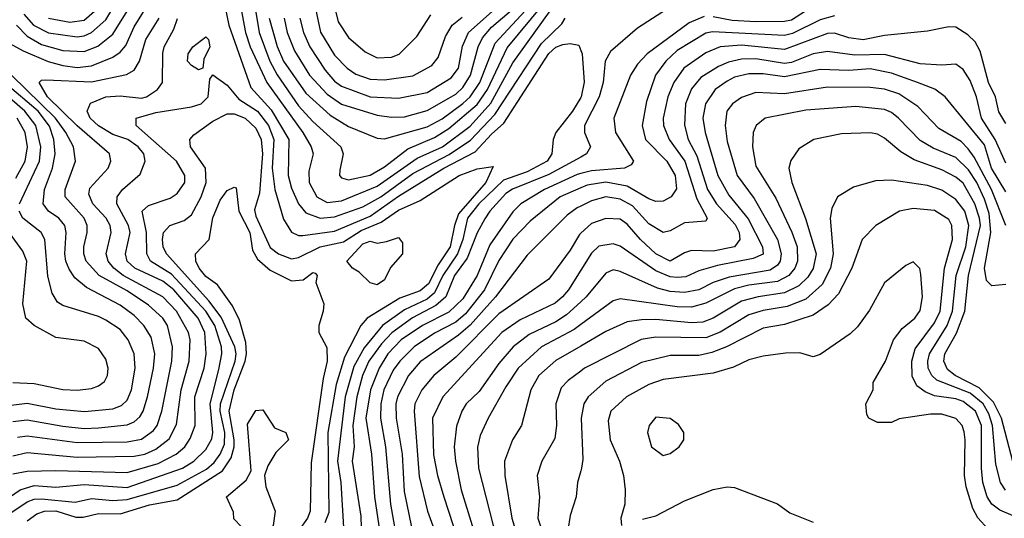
# Model space of a CAD drawing. Header units: inches. Extents: x 1793389 to 1900389, y 320802 to 470796.
# Tile 649 of 656: x 1858429 to 1861185, y 435550 to 436946. Entities that reach past the tile are written whole.
import ezdxf

# ---------------------------------------------------------------- set-up
doc = ezdxf.new("R2010")
doc.units = ezdxf.units.IN
doc.header["$MEASUREMENT"] = 0
doc.layers.add('B8453', color=7, linetype='Continuous')
doc.layers.add('B8463', color=7, linetype='Continuous')

msp = doc.modelspace()

# ---------------------------------------------------------------- linework, layer by layer
at = {"layer": 'B8453', "color": 2}
for points, elevation in [([(1859067.3, 437110), (1859099.7, 436910), (1859129.3, 436830), (1859150, 436791.8), (1859210, 436704.2), (1859250, 436661.1), (1859328.2, 436590), (1859334.9, 436570), (1859324.9, 436524.9), (1859324, 436510), (1859330, 436502.8), (1859350, 436497.1), (1859410, 436510.3), (1859450, 436534.3), (1859515.3, 436584.7), (1859590, 436616.2), (1859630, 436640.7), (1859710, 436708.2), (1859739.1, 436750), (1859793.3, 436866.7), (1859893.1, 436986.9)], 330), ([(1858987, 437067), (1859014.7, 436930), (1859076.3, 436756.3), (1859133.4, 436693.4), (1859182.7, 436610), (1859180.8, 436510), (1859190, 436474), (1859210, 436430.6), (1859230, 436404.9), (1859270.2, 436390.2), (1859310, 436394), (1859390, 436421.6), (1859440.4, 436450), (1859530, 436515.4), (1859631.4, 436568.6), (1859691.5, 436608.5), (1859759.5, 436680.5), (1859890, 436879.5), (1859946.3, 436933.7), (1859956, 436950)], 322), ([(1859237.7, 437070), (1859271.2, 436911.2), (1859310, 436846.7), (1859346, 436810), (1859370, 436793.7), (1859410, 436779), (1859450, 436777.4), (1859530, 436788.8), (1859582.6, 436817.4), (1859600.5, 436839.5), (1859621.1, 436898.9), (1859639.7, 436930), (1859667.4, 436952.6)], 346), ([(1859288.9, 437070), (1859320.2, 436940.2), (1859350, 436896.3), (1859396.2, 436856.2), (1859430, 436839.3), (1859470, 436840.4), (1859491.2, 436848.8), (1859541, 436899), (1859580.5, 436959.5)], 350), ([(1858441, 436961), (1858467.7, 436930), (1858510, 436909.2), (1858590, 436898.2), (1858610, 436900.7), (1858630, 436910.2), (1858670, 436945.7), (1858733.1, 437050)], 338), ([(1859034.4, 437054.4), (1859061.6, 436910), (1859074.7, 436870), (1859121.3, 436770), (1859221.5, 436630), (1859244.9, 436590), (1859250.4, 436570), (1859238.3, 436521.7), (1859239.5, 436490), (1859261.3, 436450), (1859290, 436434.3), (1859330, 436438.6), (1859430, 436480.2), (1859542, 436558), (1859612.6, 436590), (1859690, 436648.1), (1859747.9, 436712.1), (1859810, 436825.3), (1859912.2, 436967.8)], 326), ([(1858420.7, 436930), (1858450, 436899.6), (1858490, 436876.2), (1858550, 436859.1), (1858610, 436856.9), (1858648.2, 436871.8), (1858690, 436904.9), (1858767.7, 437030)], 334), ([(1858399.8, 436879.8), (1858439, 436859), (1858508.6, 436828.6), (1858550, 436817.8), (1858590, 436812.3), (1858630, 436816.9), (1858690, 436840.9), (1858710, 436855.3), (1858726.3, 436873.7), (1858750, 436926), (1858796.9, 437003.1)], 330), ([(1859127.5, 436950), (1859150, 436870.6), (1859168.1, 436830), (1859230, 436740.3), (1859298.2, 436678.2), (1859350, 436647.2), (1859430, 436614.4), (1859450, 436612.4), (1859570, 436646.2), (1859611.7, 436668.3), (1859670, 436711.2), (1859690, 436730.2), (1859716.8, 436770), (1859760, 436880), (1859856.7, 436983.3)], 334), ([(1859169.1, 436950), (1859178, 436910), (1859198.3, 436858.3), (1859240.3, 436790), (1859290, 436736.9), (1859330, 436709), (1859430, 436678.3), (1859470, 436672.9), (1859505.9, 436674.1), (1859570, 436691.5), (1859650, 436737.3), (1859670, 436756), (1859690.8, 436790), (1859712.8, 436870), (1859724.6, 436895.4), (1859750, 436924.4), (1859830, 436992.9)], 338), ([(1858510, 436950.2), (1858570, 436938.4), (1858610, 436944.7), (1858644.9, 436975.1)], 342), ([(1859213.6, 436950), (1859224, 436910), (1859241.5, 436870), (1859284.7, 436804.7), (1859310, 436773.7), (1859330, 436759.6), (1859410, 436730.2), (1859490, 436726.5), (1859570, 436742.3), (1859637.3, 436782.7), (1859657.6, 436810), (1859668.8, 436871.2), (1859685.4, 436910), (1859751.6, 436968.4)], 342), ([(1858410, 435725.2), (1858450, 435734), (1858590, 435720.7), (1858750, 435723.9), (1858779.3, 435730), (1858810, 435743.2), (1858847.3, 435772.7), (1858867.7, 435812.3), (1858880.8, 435910), (1858903.5, 435990), (1858906, 436050), (1858901.7, 436070), (1858868.5, 436130), (1858830, 436169.7), (1858718.9, 436230), (1858692.6, 436250), (1858676.4, 436270), (1858671.1, 436290), (1858685.1, 436350), (1858682.6, 436370), (1858671.1, 436390), (1858634.3, 436430), (1858622.6, 436457.4), (1858625.7, 436474.3), (1858677, 436530), (1858684.5, 436550), (1858680.9, 436570), (1858590, 436648.4), (1858507.4, 436730), (1858483.7, 436770), (1858490, 436776.3), (1858502.7, 436777.3), (1858630, 436771.4), (1858728.1, 436791.9), (1858750, 436804), (1858764.2, 436830), (1858782.3, 436890), (1858819.8, 436950)], 326), ([(1858410, 435674.3), (1858450, 435682), (1858530, 435684), (1858730, 435678), (1858816.8, 435703.2), (1858867.6, 435730), (1858891.3, 435750), (1858906.7, 435773.3), (1858920.4, 435810), (1858919.8, 435890), (1858945.6, 435970), (1858950.8, 436010), (1858947.7, 436070), (1858928.6, 436110), (1858860.9, 436190), (1858830, 436213.5), (1858751.3, 436250), (1858729.7, 436270), (1858725.7, 436290), (1858738.5, 436350), (1858733.5, 436370), (1858701.3, 436430), (1858701.6, 436450), (1858717, 436470), (1858766.2, 436513.8), (1858780.7, 436550), (1858776.9, 436570), (1858760.5, 436590), (1858731.6, 436610), (1858690, 436624.5), (1858650, 436648.5), (1858626.6, 436670), (1858618, 436690), (1858627.6, 436712.4), (1858670, 436730.2), (1858710, 436732.9), (1858770, 436726.3), (1858784, 436730), (1858815.1, 436750), (1858829.4, 436770), (1858830, 436852), (1858833.6, 436870), (1858861.1, 436918.9), (1858871, 436949)], 322), ([(1858370, 435589.1), (1858430.6, 435629.4), (1858470, 435641.6), (1858530, 435636.9), (1858610, 435644.7), (1858730, 435636.5), (1858885.1, 435690), (1858916.9, 435710), (1858950, 435742.4), (1858967.2, 435772.8), (1858969.7, 435790.3), (1858962.2, 435870), (1858987, 435967), (1858995.1, 436010), (1858994.2, 436030), (1858975.2, 436090), (1858949.8, 436130), (1858853.8, 436233.8), (1858795.6, 436270), (1858784.7, 436290), (1858784.5, 436350), (1858772, 436410), (1858790, 436426), (1858850, 436446), (1858870, 436459.1), (1858891.5, 436490), (1858891.5, 436510), (1858867.8, 436550), (1858755.1, 436650), (1858755.3, 436670), (1858810, 436686), (1858910, 436701.6), (1858937.2, 436710), (1858957, 436730), (1858961.2, 436778.8), (1858970, 436791), (1859010, 436762), (1859043, 436723), (1859094.7, 436690), (1859125.6, 436650), (1859140.2, 436610), (1859135.9, 436530), (1859143.6, 436470), (1859167.7, 436387.7), (1859190, 436350.6), (1859210, 436341.3), (1859221.4, 436341.4), (1859310, 436354.2), (1859410, 436396), (1859490, 436452), (1859616.3, 436530), (1859704.3, 436575.7), (1859750, 436625.7), (1859784.2, 436655.8), (1859910, 436851.4), (1859930, 436869.1), (1859950, 436876.5), (1859970, 436879), (1859994.3, 436874.3), (1860000, 436859.5)], 318), ([(1858423.3, 435776.7), (1858450, 435780.8), (1858590, 435762.2), (1858730, 435763.9), (1858770, 435771.6), (1858804.1, 435795.9), (1858814, 435810), (1858827.3, 435850), (1858854.8, 435990), (1858857.3, 436030), (1858842.6, 436090), (1858829.7, 436110), (1858790, 436146.9), (1858730, 436186.4), (1858651.5, 436230), (1858615.4, 436270), (1858608.4, 436290), (1858608.3, 436310), (1858618, 436350), (1858618, 436370), (1858609.7, 436390), (1858556.9, 436450), (1858556.3, 436470), (1858585.6, 436550), (1858579.7, 436590), (1858558.7, 436630), (1858529.1, 436670), (1858406.6, 436790)], 330), ([(1858410, 435820.8), (1858450, 435825.8), (1858550, 435808.1), (1858610, 435801.8), (1858650, 435802.8), (1858730, 435811.6), (1858750, 435820.3), (1858765.6, 435834.4), (1858775.1, 435850), (1858787.3, 435890), (1858803.9, 435970), (1858807.3, 436010), (1858797.4, 436057.4), (1858776.9, 436090), (1858750, 436118), (1858710, 436146.6), (1858616.1, 436196.1), (1858583.6, 436223.6), (1858567.6, 436247.6), (1858558.3, 436270), (1858556, 436290), (1858559.1, 436350), (1858555.8, 436370), (1858538.4, 436390), (1858509.5, 436410), (1858495.1, 436430), (1858498.5, 436470), (1858521.5, 436530), (1858528.7, 436570), (1858524.5, 436610), (1858512.5, 436647.5), (1858480.7, 436690), (1858388.3, 436768.3)], 334), ([(1858428.3, 436430), (1858484.8, 436550), (1858488, 436590), (1858474.8, 436650), (1858443.5, 436690), (1858371.6, 436751.6)], 338), ([(1860000, 436728.4), (1859976.9, 436690), (1859930.4, 436630), (1859922.4, 436610), (1859918.7, 436570), (1859905.7, 436550), (1859850, 436519.4), (1859783, 436497), (1859714.7, 436430), (1859683, 436390), (1859669.4, 436330), (1859654.4, 436290), (1859613.5, 436230), (1859590, 436181.5), (1859570, 436163.7), (1859506.5, 436133.5), (1859444.9, 436090), (1859393, 436027), (1859364.6, 435975.4), (1859340.6, 435890), (1859319, 435710), (1859328.4, 435650), (1859335.3, 435524.7)], 318), ([(1858370, 435542.8), (1858450, 435596.5), (1858470, 435603.9), (1858490, 435604.7), (1858584.9, 435595.1), (1858630, 435605.8), (1858690, 435599.7), (1858730, 435602.7), (1858870, 435642.6), (1858952.5, 435687.5), (1858973.8, 435706.2), (1858990.4, 435729.6), (1859002.5, 435757.5), (1859003, 435790), (1858990.5, 435849.5), (1858991.7, 435870), (1859031.9, 435990), (1859034.9, 436010), (1859031.4, 436030), (1858993.5, 436113.5), (1858958.6, 436158.6), (1858840.4, 436290), (1858831, 436310), (1858828.7, 436330), (1858831.6, 436350), (1858849.3, 436370), (1858890, 436383.8), (1858910, 436399.1), (1858936.9, 436450), (1858951.1, 436490), (1858949.7, 436530), (1858907, 436590), (1858905.2, 436610), (1858916.9, 436623.1), (1858970, 436661.7), (1859010, 436682.4), (1859030, 436682), (1859060.5, 436670), (1859090, 436642.4), (1859104.9, 436610), (1859109.3, 436570), (1859100, 436460), (1859086.6, 436413.4), (1859090, 436396), (1859130, 436308.5), (1859154, 436290), (1859190, 436276.5), (1859210, 436279.6), (1859270, 436310.2), (1859335.8, 436324.2), (1859384.7, 436355.3), (1859440.7, 436379.3), (1859490, 436412.3), (1859550, 436439.6), (1859659.3, 436510), (1859710, 436528.4), (1859754.4, 436534.4), (1859734.2, 436490), (1859657.9, 436402.1), (1859646.4, 436370), (1859634, 436310), (1859600.8, 436259.2), (1859573.5, 436206.5), (1859550, 436186.5), (1859493.6, 436166.4), (1859401.6, 436110), (1859384.4, 436090), (1859338.6, 436001.4), (1859315.1, 435924.9), (1859292, 435790), (1859294.2, 435565.8), (1859282.9, 435537.1)], 314), ([(1858418.1, 436501.8), (1858444.2, 436550), (1858450.8, 436590), (1858444.4, 436630), (1858422.2, 436670)], 342), ([(1860000, 436561.3), (1859910, 436512.4), (1859808.8, 436471.2), (1859790, 436458.9), (1859744.9, 436410), (1859731.5, 436388.5), (1859710, 436349.4), (1859681.9, 436278.2), (1859646, 436230), (1859622, 436170), (1859594.2, 436145.8), (1859529, 436111), (1859470.7, 436069.3), (1859441.6, 436038.4), (1859406.5, 435990), (1859388.5, 435950), (1859372.7, 435890), (1859361.8, 435810), (1859365.8, 435750), (1859360.3, 435710), (1859383.9, 435556.1), (1859385.7, 435490)], 322), ([(1860000, 436515.2), (1859990, 436512.7), (1859898.4, 436470), (1859832.4, 436430), (1859810, 436407.6), (1859744.8, 436315.2), (1859710.1, 436229.9), (1859670, 436164), (1859630, 436126.6), (1859557, 436090), (1859497.4, 436050), (1859459.7, 436010), (1859435, 435970), (1859411, 435910), (1859398.4, 435830), (1859414.4, 435730), (1859422.4, 435610), (1859436.9, 435510)], 326), ([(1858450, 435543.1), (1858477.5, 435562.5), (1858499, 435570), (1858530, 435570.9), (1858586.5, 435553.5), (1858607.1, 435552.9), (1858650, 435563.9), (1858710, 435562.6), (1858792.5, 435587.5), (1858870, 435601.3), (1858997.2, 435682.8), (1859020.7, 435719.3), (1859029.2, 435750), (1859029.9, 435770.1), (1859015.2, 435850), (1859029.8, 435909.8), (1859060.6, 435990), (1859064.5, 436010), (1859062.5, 436042.5), (1859044.8, 436104.8), (1859024.9, 436144.9), (1858983.3, 436203.3), (1858950, 436227.3), (1858932, 436250), (1858922, 436270), (1858920.9, 436290), (1858959.5, 436330), (1858970, 436391), (1858990, 436440.7), (1859010, 436467.7), (1859030, 436477.3), (1859034.9, 436474.9), (1859042.4, 436410), (1859073, 436350), (1859080.8, 436300.8), (1859095.1, 436275.1), (1859130, 436244.6), (1859190, 436214.4), (1859222.7, 436217.3), (1859250, 436238), (1859256, 436236), (1859262, 436230), (1859258, 436210), (1859280.7, 436150), (1859279.1, 436130), (1859266.4, 436090), (1859266.4, 436070), (1859288.5, 436028.5), (1859290.3, 435990.3), (1859278.6, 435941.4), (1859245.3, 435705.3), (1859242.6, 435570), (1859234.6, 435550), (1859210, 435514.7)], 310), ([(1860000, 436475.2), (1859942.4, 436450), (1859858.4, 436381.6), (1859810, 436331.6), (1859770, 436272), (1859730.2, 436190), (1859677.2, 436122.8), (1859650, 436099.3), (1859590, 436068.7), (1859533.7, 436030), (1859493.1, 435990), (1859474.9, 435965.1), (1859448.2, 435910), (1859440.2, 435870), (1859439.1, 435830), (1859453.4, 435750), (1859467.1, 435590), (1859488.2, 435468.2)], 330), ([(1858390, 435864.6), (1858450, 435872.7), (1858530, 435856.5), (1858611, 435849), (1858690, 435856.5), (1858714, 435866), (1858730, 435880.5), (1858742.6, 435910), (1858752.6, 435970), (1858749.6, 436010), (1858733.3, 436050), (1858710, 436078.4), (1858670, 436104.7), (1858650, 436114.7), (1858550, 436145.6), (1858535.1, 436155.1), (1858520.5, 436180.5), (1858507.6, 436227.6), (1858499.6, 436330), (1858489.5, 436350), (1858437.6, 436390), (1858428, 436410)], 338), ([(1860000, 436423.8), (1859990, 436418.9), (1859961.4, 436398.6), (1859850, 436287), (1859760.9, 436170), (1859690, 436090.9), (1859657.3, 436062.7), (1859550, 435988), (1859517.4, 435950), (1859486.7, 435890), (1859482.4, 435870), (1859483.2, 435830), (1859499.6, 435730), (1859505.5, 435625.5), (1859525.5, 435525.5)], 334), ([(1858410, 435930.4), (1858470, 435927), (1858550, 435910.5), (1858590, 435908.5), (1858630, 435913.4), (1858650, 435920.7), (1858666.8, 435933.2), (1858675.1, 435950), (1858677, 435970), (1858670, 435995.3), (1858650, 436025.2), (1858610, 436046), (1858530, 436056), (1858469.6, 436089.6), (1858446, 436110), (1858438, 436150), (1858449.6, 436270), (1858438.2, 436298.2), (1858369.8, 436389.8)], 342), ([(1860000, 436348), (1859995.8, 436344.2), (1859970, 436300.9), (1859910, 436219.3), (1859770, 436122.6), (1859650, 436001.3), (1859588.2, 435950), (1859554.4, 435910), (1859535.3, 435870), (1859533.1, 435850), (1859547.2, 435667.2), (1859570.3, 435570), (1859607.2, 435470)], 338), ([(1860000, 436244.4), (1859965.7, 436190), (1859948.5, 436170), (1859928.2, 436151.8), (1859830, 436105.7), (1859778.4, 436070), (1859614, 435890), (1859584.9, 435830), (1859587.9, 435727.9), (1859598.9, 435670), (1859616.9, 435610), (1859642.3, 435530), (1859668.3, 435468.3), (1859750, 435346), (1859820.5, 435260.5), (1859888.2, 435208.2), (1860000, 435155.1)], 342), ([(1860000, 436156.2), (1859960, 436120), (1859930, 436100.4), (1859855.5, 436064.5), (1859810.2, 436029.8), (1859770, 435983.6), (1859715.3, 435904.7), (1859679.3, 435870), (1859666.4, 435850), (1859651.8, 435808.2), (1859645.7, 435750), (1859648.8, 435710), (1859664.6, 435630), (1859696, 435530), (1859711.2, 435491.2), (1859730, 435461.6), (1859810, 435368.2), (1859852, 435310), (1859910.2, 435250.2), (1859949.3, 435229.3), (1860000, 435212.6)], 346), ([(1860000, 436092.7), (1859981.1, 436078.9), (1859890, 436029.7), (1859824.9, 435970), (1859790, 435918), (1859740.5, 435830), (1859718.3, 435781.7), (1859710.4, 435749.6), (1859713.7, 435690), (1859754.6, 435530), (1859774.6, 435490), (1859890, 435339.5), (1859930, 435295.3), (1859966, 435270), (1860000, 435255.5)], 350), ([(1860000, 436032.3), (1859930, 435991.3), (1859882.4, 435950), (1859860.4, 435910), (1859833.4, 435810), (1859808.2, 435770), (1859786, 435710), (1859787, 435670), (1859807.2, 435550), (1859818.9, 435510), (1859830, 435490.5), (1859956.6, 435336.6), (1859990, 435307.4), (1860000, 435301.8)], 354), ([(1860000, 435962.2), (1859964.2, 435935.8), (1859944.9, 435915.1), (1859930.4, 435870), (1859932, 435810), (1859926.9, 435773.1), (1859890.6, 435710), (1859878, 435670), (1859883.8, 435610), (1859879.3, 435550), (1859900.3, 435490), (1859922.6, 435450), (1859987.1, 435367.1), (1860000, 435356.9)], 358), ([(1860000, 435682.9), (1859990.8, 435650), (1859987.3, 435610), (1859970, 435558), (1859963.1, 435516.9), (1859972.2, 435470), (1860000, 435429.9)], 362)]:
    msp.add_lwpolyline(points, dxfattribs=dict(at, elevation=elevation))
for points, elevation in [([(1858930, 436805.2), (1858910, 436817.2), (1858899.3, 436830), (1858900.9, 436850), (1858914, 436870), (1858950, 436898), (1858958, 436890), (1858961, 436870), (1858944.5, 436835.5), (1858942, 436810)], 318), ([(1859430, 436204), (1859410, 436209), (1859379.3, 436239.3), (1859361.2, 436250), (1859345.2, 436270), (1859390, 436318.7), (1859410, 436326), (1859430, 436320.5), (1859455.5, 436324.5), (1859490, 436336), (1859501, 436321), (1859501, 436290), (1859467.5, 436252.5), (1859450, 436218)], 310), ([(1859067.3, 435487.3), (1859050, 435526), (1859028.4, 435548.4), (1859027.3, 435567.3), (1859008, 435610), (1859063.2, 435656.8), (1859077.2, 435682.8), (1859066.6, 435813.4), (1859090, 435852), (1859110, 435854), (1859142.8, 435802.8), (1859174, 435790), (1859182, 435770), (1859146, 435734), (1859123.5, 435696.5), (1859114.8, 435670), (1859118, 435638), (1859144.7, 435570), (1859138.8, 435530), (1859124.7, 435510), (1859090, 435488.7)], 306)]:
    msp.add_lwpolyline(points, close=True, dxfattribs=dict(at, elevation=elevation))
at = {"layer": 'B8463', "color": 2}
for points, elevation in [([(1860255.6, 436984.4), (1860158.4, 436921.6), (1860083.1, 436856.9), (1860068.5, 436830), (1860062.6, 436770), (1860051.6, 436730), (1860010.4, 436650), (1860010.4, 436630), (1860027.3, 436590), (1860016, 436570), (1860000, 436561.3)], 322), ([(1860710, 436956.9), (1860670, 436945.6), (1860592.7, 436907.3), (1860570, 436901.2), (1860368.2, 436911.8), (1860350, 436908.4), (1860270, 436859.7), (1860238, 436830), (1860208.8, 436790), (1860183.4, 436716.6), (1860172, 436650), (1860181.3, 436610), (1860240.3, 436550), (1860264.4, 436510), (1860267.5, 436472.5), (1860253, 436450), (1860230, 436437.4), (1860210, 436436.9), (1860190, 436444), (1860130, 436479.8), (1860070, 436490.7), (1860017.2, 436482.8), (1860000, 436475.2)], 330), ([(1860345.3, 436954.7), (1860303.5, 436936.5), (1860186, 436850), (1860158.7, 436821.3), (1860139.3, 436790), (1860092.4, 436670), (1860097.1, 436630), (1860147.3, 436550), (1860140.7, 436539.3), (1860122, 436530), (1860030, 436522.9), (1860000, 436515.2)], 326), ([(1860628.5, 436970), (1860590, 436944.8), (1860570, 436940.3), (1860490, 436939.3), (1860423.3, 436943.3), (1860370, 436954.2)], 326), ([(1861190, 436655.3), (1861170, 436688), (1861160.5, 436730), (1861141, 436770), (1861117.5, 436857.5), (1861103.7, 436883.7), (1861083.3, 436903.3), (1861050, 436924.5), (1861030, 436925.6), (1860970, 436913.6), (1860850, 436901.1), (1860790, 436889.8), (1860750, 436895.1), (1860710, 436908.4), (1860690, 436907.3), (1860570, 436862), (1860450, 436874.2), (1860390.2, 436869.8), (1860350, 436852.6), (1860288.5, 436810), (1860260.3, 436770), (1860243.1, 436730), (1860230.3, 436670), (1860231.7, 436650), (1860247.2, 436610), (1860291.2, 436550), (1860324.3, 436444.3), (1860353.4, 436390), (1860350, 436382), (1860290, 436377), (1860250, 436354.5), (1860230, 436349.6), (1860190, 436374), (1860144.8, 436424.8), (1860110, 436443.1), (1860070, 436449.7), (1860030, 436438.3), (1860000, 436423.8)], 334), ([(1860000, 436859.5), (1860003.7, 436850), (1860008.9, 436771.1), (1860000.9, 436730), (1860000, 436728.4)], 318), ([(1861190, 436543.7), (1861159.3, 436610), (1861121.5, 436670), (1861107.8, 436730), (1861090, 436775.1), (1861070, 436806.6), (1861050, 436820.9), (1861010, 436818.4), (1860950, 436822.4), (1860850, 436848.6), (1860766.7, 436846.7), (1860690, 436856.4), (1860650, 436849.8), (1860590, 436826), (1860570, 436823.5), (1860490, 436835.8), (1860450, 436835.1), (1860412.9, 436827.1), (1860385.5, 436814.5), (1860336, 436784), (1860310, 436752), (1860292.7, 436710), (1860290.2, 436650.2), (1860300.2, 436610), (1860324.2, 436564.2), (1860354.7, 436470), (1860379.7, 436430), (1860432.1, 436372.1), (1860442.7, 436350), (1860445.3, 436330), (1860430.4, 436310), (1860370, 436298), (1860310, 436299.7), (1860290, 436293.3), (1860250, 436269.8), (1860209.7, 436290), (1860166.6, 436330), (1860130, 436373.3), (1860110, 436387.8), (1860070, 436389.7), (1860030, 436375.1), (1860000, 436348)], 338), ([(1861190, 436464.2), (1861149.8, 436530), (1861130, 436595.6), (1861019.5, 436730), (1860990.9, 436750.9), (1860942.7, 436770), (1860870, 436795.6), (1860810, 436808.5), (1860750, 436803.1), (1860670, 436806), (1860570, 436786.2), (1860510, 436794.2), (1860470, 436794.2), (1860430, 436784.4), (1860410, 436774), (1860376.4, 436750), (1860348.8, 436710), (1860341.7, 436670), (1860347.6, 436630), (1860383.6, 436510), (1860414.1, 436454.1), (1860467.9, 436387.9), (1860508.5, 436310), (1860510, 436289.6), (1860482.4, 436277.6), (1860382.2, 436257.8), (1860330, 436242.6), (1860293.8, 436226.2), (1860270, 436223.8), (1860250, 436226), (1860210, 436243.1), (1860110, 436311.6), (1860090, 436318.7), (1860050, 436311.5), (1860030, 436292), (1860000, 436244.4)], 342), ([(1861189.8, 436369.8), (1861149.1, 436470), (1861100.8, 436560.8), (1861083.9, 436583.9), (1861064.5, 436604.5), (1861001.6, 436641.6), (1860942.9, 436702.9), (1860890, 436738.3), (1860850, 436751), (1860810, 436756.4), (1860690, 436757.3), (1860570, 436738.5), (1860490, 436742), (1860450, 436727.8), (1860424.9, 436710), (1860408.5, 436690), (1860404.2, 436650), (1860410, 436604.7), (1860437.4, 436510), (1860485.1, 436445.1), (1860550.2, 436330), (1860560.8, 436290), (1860557.7, 436270), (1860550, 436258.7), (1860530, 436245), (1860415.3, 436224.7), (1860370.6, 436210), (1860330, 436189.8), (1860290, 436181.8), (1860250, 436184.8), (1860214.5, 436194.5), (1860110, 436240.5), (1860090, 436245.1), (1860070, 436236.2), (1860015.3, 436170), (1860000, 436156.2)], 346), ([(1861190, 436204.5), (1861150, 436201.2), (1861135.5, 436215.5), (1861129.8, 436249.8), (1861147.4, 436350), (1861142.8, 436402.8), (1861130, 436443.6), (1861108.1, 436490), (1861085.1, 436525.1), (1861050, 436560.4), (1860986.1, 436586.1), (1860950, 436608), (1860889.5, 436670), (1860870, 436685.6), (1860850, 436694.3), (1860770, 436703), (1860630, 436692.8), (1860516, 436670), (1860490.8, 436650), (1860482, 436630), (1860480.4, 436590), (1860490, 436536), (1860545.9, 436445.9), (1860591, 436351), (1860605.5, 436310), (1860606.7, 436270), (1860599, 436250), (1860582.6, 436230), (1860550, 436212.7), (1860470, 436202.5), (1860430, 436192.5), (1860350, 436152.1), (1860310, 436141.4), (1860270, 436141.8), (1860110, 436164.2), (1860090, 436158.4), (1860000, 436092.7)], 350), ([(1861208.8, 435708.8), (1861177.4, 435830), (1861155.2, 435875.2), (1861115.1, 435915.1), (1861048, 435950), (1861026.4, 435966.4), (1861016, 435990), (1861019.2, 436010), (1861051.3, 436068.7), (1861075.1, 436130), (1861085.5, 436230), (1861118.3, 436370), (1861116.2, 436390), (1861102.5, 436430), (1861070, 436487.8), (1861050, 436505.1), (1861010, 436525.7), (1860933, 436553), (1860895.6, 436575.6), (1860850, 436614), (1860830, 436625.1), (1860810.6, 436629.4), (1860730, 436626.6), (1860652, 436610), (1860610, 436584), (1860588, 436552), (1860582, 436530), (1860590.4, 436490), (1860629.1, 436389.1), (1860659, 436290), (1860650, 436249.6), (1860635.1, 436224.9), (1860610, 436201), (1860570, 436181.2), (1860496, 436170), (1860450, 436157.6), (1860370, 436109.8), (1860341, 436099), (1860310, 436097.6), (1860210, 436106.2), (1860170, 436106), (1860130, 436099.7), (1860070, 436073.3), (1860000, 436032.3)], 354), ([(1861188.8, 435628.8), (1861174.7, 435650), (1861161.8, 435701.8), (1861152.7, 435810), (1861142.4, 435842.4), (1861126.3, 435870), (1861090, 435900.6), (1860996.6, 435936.6), (1860982, 435950), (1860972.1, 435970), (1860970.8, 435990), (1860976.1, 436010), (1861025.3, 436090), (1861040.2, 436130), (1861050.7, 436230), (1861077.3, 436310), (1861086, 436370), (1861074.8, 436410), (1861050, 436442), (1861010, 436468.3), (1860970, 436482), (1860870, 436496.2), (1860825.2, 436494.8), (1860763, 436477), (1860718, 436450), (1860702.5, 436417.5), (1860698, 436390), (1860705.8, 436290), (1860699, 436250), (1860675.2, 436204.8), (1860630, 436163.5), (1860577.3, 436142.7), (1860510, 436131.9), (1860470, 436119.2), (1860390, 436071), (1860350, 436055.3), (1860210, 436057.3), (1860169.1, 436050.9), (1860010.6, 435970), (1860000, 435962.2)], 358), ([(1861210, 435556.9), (1861172.9, 435572.9), (1861150, 435589.6), (1861137.3, 435610), (1861125.3, 435650), (1861121.4, 435690), (1861121.6, 435810), (1861104.8, 435850), (1861070, 435877.4), (1861050, 435884.8), (1860990, 435893.1), (1860963.6, 435903.6), (1860940.7, 435920.7), (1860927.6, 435947.6), (1860926, 435990), (1860935.4, 436024.6), (1860990, 436097), (1861005.8, 436130), (1861018.2, 436250), (1861040.5, 436330), (1861038.7, 436370), (1861030, 436386), (1860990, 436411.6), (1860930, 436417.6), (1860892, 436410), (1860826, 436370), (1860787.3, 436330), (1860758.4, 436250), (1860721.3, 436178.7), (1860692.5, 436147.5), (1860650, 436118.9), (1860570, 436092.4), (1860510, 436082), (1860407.7, 436030), (1860366.3, 436013.7), (1860330, 436006.2), (1860250, 436005.4), (1860170, 435986.3), (1860070, 435933.6), (1860020.5, 435890), (1860008.2, 435870), (1860000.4, 435830), (1860005.2, 435714.8), (1860002, 435690), (1860000, 435682.9)], 362), ([(1861139.7, 435519.7), (1861110.9, 435550.9), (1861097.3, 435577.3), (1861078.3, 435638.3), (1861074, 435670), (1861075.8, 435770), (1861072.5, 435792.5), (1861067, 435810), (1861050, 435829.4), (1861010, 435841.6), (1860978.8, 435841.2), (1860891.3, 435828.7), (1860870, 435818), (1860830, 435818), (1860806, 435830), (1860800.4, 435840.4), (1860798, 435870), (1860818, 435910), (1860818, 435930), (1860852.7, 435990), (1860875.1, 436050), (1860899.1, 436080.9), (1860935.1, 436110), (1860950, 436132), (1860956.2, 436170), (1860952.1, 436232.1), (1860948.9, 436248.9), (1860930, 436268), (1860910, 436258), (1860850, 436208.7), (1860807.5, 436132.5), (1860774.4, 436085.6), (1860754, 436066), (1860670, 436008.7), (1860650, 436002), (1860612.9, 436012.9), (1860572.5, 436012.5), (1860510, 436003.7), (1860470, 435994), (1860427.2, 435972.8), (1860370, 435956.3), (1860230, 435938.7), (1860190, 435924.2), (1860127.3, 435890), (1860083.8, 435850), (1860076.7, 435823.3), (1860081.6, 435770), (1860107.7, 435710), (1860119.1, 435670), (1860124, 435630), (1860122.8, 435590), (1860112, 435550), (1860114, 435530)], 366), ([(1860172.7, 435547.3), (1860210, 435557.3), (1860290, 435599.1), (1860370, 435631), (1860410, 435638), (1860430, 435636), (1860550, 435590.8), (1860585.2, 435565.2), (1860650, 435538.8)], 366)]:
    msp.add_lwpolyline(points, dxfattribs=dict(at, elevation=elevation))
at = {"layer": 'B8463', "color": 2, "elevation": 370}
msp.add_lwpolyline([(1860210, 435832.7), (1860191, 435810), (1860186.8, 435790), (1860198, 435750), (1860230, 435726), (1860250, 435731), (1860275.3, 435750), (1860288.7, 435770), (1860288.7, 435790), (1860272.9, 435812.9), (1860250, 435829)], close=True, dxfattribs=at)

doc.saveas('drawing.dxf')
